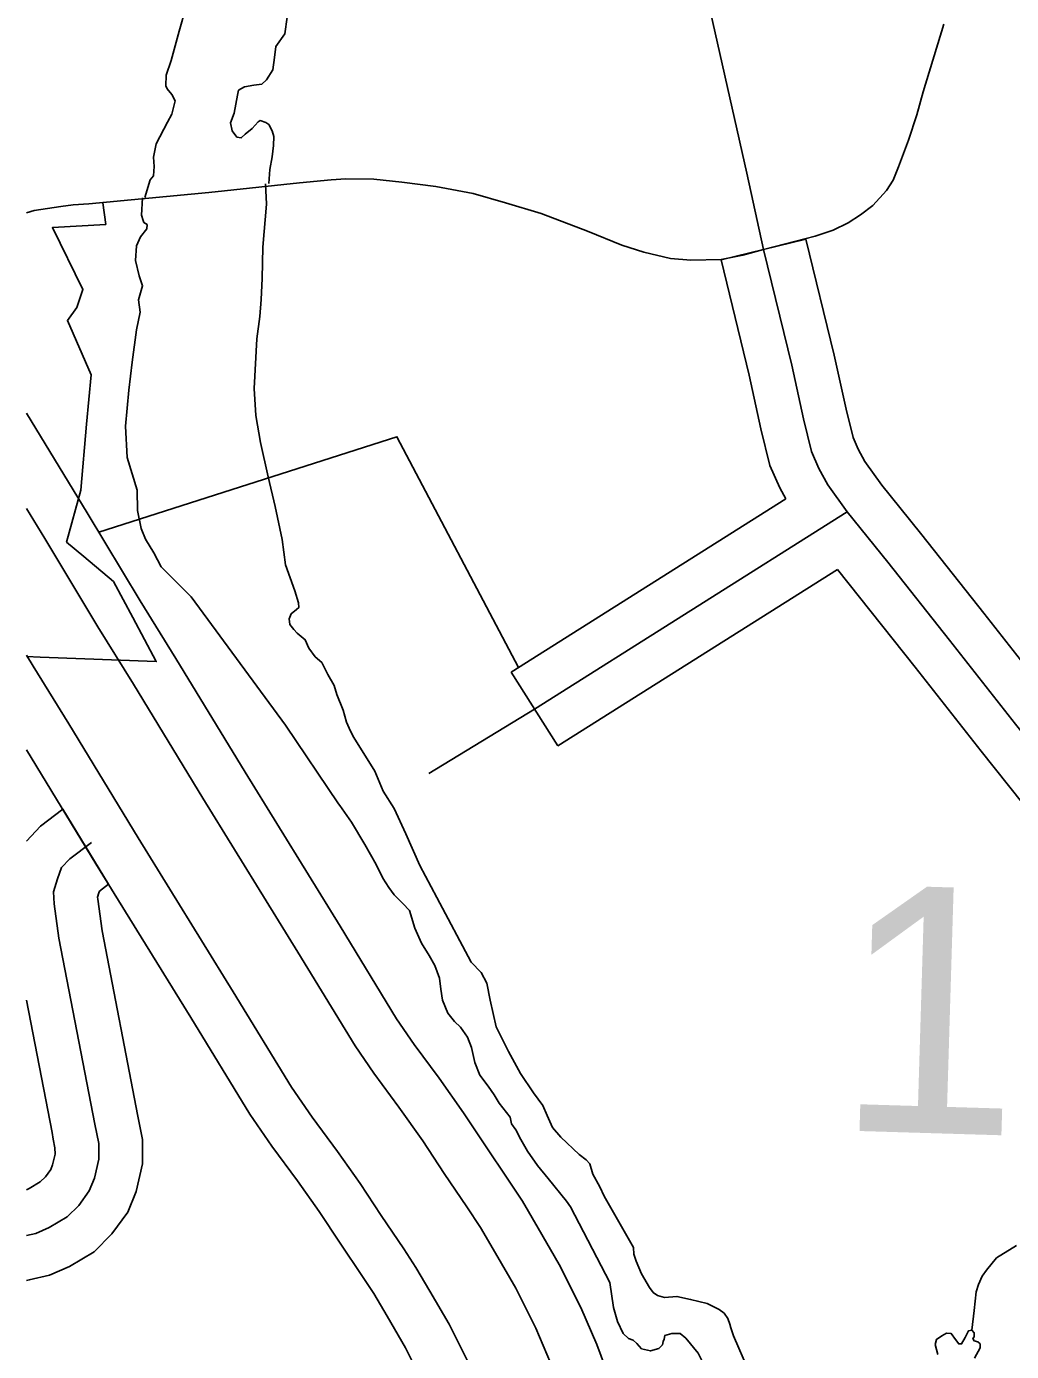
# Model space of a CAD drawing. Extents: x 653372 to 905732, y 627442 to 787275.
# Drawn here: x 654512 to 656202, y 771733 to 774006 of the extents above; entities that cross this region are included whole.
import ezdxf

# ---------------------------------------------------------------- set-up
doc = ezdxf.new("R2010")
doc.units = 0
for name, color, linetype in [('15', 7, 'Continuous'), ('31', 7, 'Continuous'), ('33', 7, 'Continuous'), ('35', 7, 'Continuous'), ('5', 7, 'Continuous'), ('6', 7, 'Continuous')]:
    doc.layers.add(name, color=color, linetype=linetype)

msp = doc.modelspace()

# ---------------------------------------------------------------- linework, layer by layer
at = {"layer": '15'}
for points in [[(655523.7, 771653.4), (655489.9, 771744.7), (655462.8, 771808.2), (655425.7, 771881.7), (655389.6, 771944.1), (655362.6, 771990.3), (655337.7, 772028.1), (655299.1, 772085.2), (655261.6, 772142), (655219.5, 772201.5), (655176.8, 772259.2), (655146.6, 772303), (655049.6, 772462.3), (654886.6, 772726.2), (654767.6, 772921.5), (654706.7, 773020.2), (654615.8, 773171), (654511.7, 773342.4)], [(654511.7, 773178.7), (654543.1, 773127), (654634.1, 772975.9), (654695.1, 772877.1), (654814.1, 772681.7), (654977.2, 772417.8), (655075.3, 772256.8), (655107.7, 772209.8), (655150.6, 772151.6), (655191.4, 772094), (655228.4, 772038), (655267, 771980.9), (655290.4, 771945.4), (655316.2, 771901.3), (655351, 771841.2), (655385.7, 771772.4), (655410.9, 771713.2)], [(655267.7, 771717.6), (655236.6, 771779.4), (655203.8, 771835.9), (655179.9, 771876.8), (655158.9, 771908.7), (655120.3, 771965.7), (655084.1, 772020.6), (655045.3, 772075.4), (655001.8, 772134.3), (654966.2, 772186), (654866.4, 772349.8), (654703.3, 772613.7), (654584.3, 772809.1), (654523.1, 772908.2), (654511.7, 772927.3)], [(654511.7, 772764.9), (654511.8, 772764.7), (654630.9, 772569.3), (654793.9, 772305.4), (654894.8, 772139.7), (654932.6, 772084.9), (654976.4, 772025.6), (655013.9, 771972.6), (655049.6, 771918.5), (655088.2, 771861.5), (655107.7, 771831.9), (655130.4, 771793.2), (655161.8, 771738.9), (655190.6, 771681.8)]]:
    msp.add_lwpolyline(points, dxfattribs=at)
at = {"layer": '31'}
for p, q in [((655703.2, 773605.1), (655848.9, 773640.8)), ((655423.4, 772771.3), (655343.3, 772898.1)), ((655343.3, 772898.1), (655343.3, 772898.1))]:
    msp.add_line(p, q, dxfattribs=at)
for points in [[(655848.9, 773640.8), (655897.6, 773441.5), (655917.9, 773349.4), (655929.8, 773300.6), (655938.6, 773280.3), (655950.2, 773259.4), (655979.2, 773218.5), (656010.1, 773180.3)], [(655776, 773623), (655824.6, 773424.6), (655844.8, 773332.4), (655858.5, 773276.6), (655871.3, 773247.2), (655886.6, 773219.4), (655919.4, 773173.2), (655989.3, 773086.6), (656095.3, 772952.9), (656208.6, 772808.8), (656319.6, 772669.8), (656382.2, 772595.4), (656450.2, 772531), (656480.2, 772508), (656521.2, 772482.8), (656572.5, 772459.1), (656612.3, 772446.8), (656652, 772437.1), (656681.7, 772431.1)], [(655814.2, 773195.5), (655803.9, 773214), (655787.2, 773252.5), (655771.8, 773315.4), (655751.5, 773407.6), (655703.2, 773605.1)], [(655343.3, 772898.1), (655814.2, 773195.5)], [(656010.1, 773180.3), (656047.8, 773133.5), (656154.1, 772999.4), (656267.4, 772855.3), (656338.5, 772766.3)], [(655383.4, 772834.7), (655919.4, 773173.2)], [(655903.3, 773074.3), (655423.4, 772771.3)], [(656221.3, 772672.7), (656149.8, 772762.2), (656036.4, 772906.4), (655903.3, 773074.3)], [(654652.6, 772534.1), (654573.9, 772662.7), (654535.7, 772633.6), (654511.7, 772608)], [(654623.1, 772605.9), (654586.1, 772577.7), (654571.9, 772562.6), (654564.9, 772543.6), (654557.9, 772520.9), (654559.1, 772500.7), (654567.4, 772441.9), (654629.2, 772122.4), (654635.5, 772089.2), (654635.6, 772062.7), (654628.2, 772030), (654619.3, 772008.3), (654601.2, 771983.2), (654581.4, 771963.6), (654550.6, 771945.3), (654527.5, 771935), (654511.7, 771931.3)], [(654705, 772125), (654702.8, 772136.5), (654641.4, 772454.3), (654633.8, 772508.3), (654633.6, 772511.7), (654636, 772519.5), (654637, 772522.2), (654652.6, 772534.1)], [(654557.7, 772096.9), (654555.5, 772108.2), (654511.7, 772335)], [(654511.7, 771854.4), (654516.4, 771855.4), (654551.4, 771863.6), (654585.2, 771878.6), (654627.6, 771903.8), (654658.3, 771934.2), (654685.4, 771971.6), (654700, 772007.3), (654710.6, 772054.5), (654710.5, 772096.5), (654705, 772125)], [(654511.7, 772010.1), (654516.1, 772012.1), (654535.2, 772023.4), (654544.1, 772032.2), (654553.3, 772045), (654556.4, 772052.6), (654560.6, 772070.9), (654560.5, 772082), (654557.7, 772096.9)]]:
    msp.add_lwpolyline(points, dxfattribs=at)
at = {"layer": '33'}
for points in [[(655672.8, 774886.4), (655626.6, 774839.6), (655605.2, 774808.7), (655587.1, 774775.1), (655575.1, 774745.6), (655568.3, 774717.6), (655562.3, 774687.1), (655558.9, 774660.7), (655558.4, 774643.7), (655560.4, 774624), (655563.6, 774590.6), (655576.9, 774521.1), (655594.1, 774438.7), (655672.2, 774089), (655747.5, 773754.1), (655776, 773623)], [(655776, 773623), (655864.8, 773645.8), (655895.6, 773656.2), (655921.2, 773668.5), (655942.5, 773682.6), (655963.9, 773698.5), (655987.3, 773724), (655998.3, 773741.9), (656007.7, 773765.1), (656024.7, 773810.8), (656039.1, 773853.9), (656050, 773893.5), (656085.5, 774009.3)], [(654511.7, 773685.7), (654525.1, 773689.8), (654570.4, 773696.8), (654591.5, 773699.6), (654618.4, 773701.3), (654824.6, 773721), (654980, 773737.3), (655034.6, 773742.4), (655059.3, 773744.1), (655107.8, 773743.5), (655155.4, 773738.7), (655213.8, 773731.1), (655277.9, 773719.1), (655333.5, 773703.2), (655394.9, 773684.6), (655474.3, 773654.6), (655533, 773630.2), (655570.8, 773618.2), (655616.5, 773607.6), (655651.6, 773604.9), (655703.5, 773605.9), (655740.6, 773613.1), (655776, 773623)], [(655383.4, 772834.7), (655201.7, 772723.9)]]:
    msp.add_lwpolyline(points, dxfattribs=at)
at = {"layer": '35'}
for points in [[(654714.6, 773712), (654723.9, 773742.3), (654729.4, 773749.5), (654730.9, 773765.3), (654729.3, 773781.2), (654734.2, 773804.3), (654753.3, 773841.7), (654761.1, 773855.2), (654767, 773878.2), (654761, 773889), (654752.9, 773898.7), (654750.9, 773904), (654751.5, 773922), (654759.6, 773947), (654773.8, 773997.7), (654797.4, 774082.5)], [(654959.1, 774021.5), (654955.1, 773993.1), (654939.7, 773971.4), (654937, 773952.5), (654934.3, 773931.4), (654923.2, 773913.8), (654915.6, 773906.7), (654901.8, 773905), (654885.9, 773902.3), (654875.2, 773896.3), (654873.9, 773887.9), (654867.7, 773857), (654861.9, 773840.3), (654864.7, 773826.5), (654872.8, 773815.7), (654880.1, 773814.4), (654886.6, 773820.6), (654898.6, 773830.8), (654909.4, 773842.1), (654912.7, 773844.1), (654922.1, 773840.6), (654927.2, 773837.3), (654933.2, 773826.6), (654936.1, 773817), (654935.6, 773801.2), (654933, 773782.2), (654929.1, 773760.2), (654927.4, 773736)], [(654921.9, 773735.7), (654923.7, 773700.9), (654917.1, 773627.3), (654916.2, 773573.3), (654914, 773537.1), (654912.1, 773508.3), (654906.8, 773469.8), (654902.3, 773384.3), (654905, 773338), (654913.1, 773292.1), (654926.4, 773232.8), (654938.1, 773181.9), (654950.1, 773125.8), (654955.9, 773081.9), (654972.2, 773037.7), (654978.2, 773017.1), (654978.9, 773008.7), (654974.9, 773005.2), (654966, 772998.1), (654962.5, 772989.3), (654963.2, 772979.8), (654970.3, 772970.9), (654976.1, 772965), (654989.8, 772953.5), (654996.2, 772939.2), (655007, 772924.2), (655018.4, 772914.5), (655028.5, 772894.2), (655039.6, 772875), (655044.1, 772859.5), (655054.8, 772832.9), (655060.7, 772812.2), (655067.3, 772796.9), (655073.5, 772785.7), (655109.3, 772728.1)], [(655046.9, 772671.9), (654955.9, 772807.2), (654794.3, 773027.1), (654742.6, 773078.4), (654730.1, 773102.9), (654715.9, 773126), (654708.2, 773144.2), (654701.9, 773175.2), (654701.3, 773210.1), (654684.4, 773266), (654681.4, 773319.7), (654687.3, 773381.5), (654693.1, 773429.6), (654700.6, 773485.1), (654706.7, 773515.8), (654704.1, 773536.7), (654707.4, 773548.6), (654710.7, 773560.5), (654705.1, 773578.1), (654698.9, 773604), (654700.2, 773629.5), (654707.5, 773644.9), (654718.1, 773658.4), (654718.6, 773665.8), (654713, 773669.6), (654711.7, 773672.7), (654708.9, 773682), (654710.9, 773711.8)], [(655109.3, 772728.1), (655123.5, 772693.8), (655142.3, 772664.2), (655162.2, 772620.5), (655186.4, 772566.4), (655215.4, 772511.5), (655274.8, 772400.6), (655291.5, 772382.8), (655301.2, 772364.5), (655306.9, 772335.2), (655317.4, 772289.6), (655338.4, 772247.2), (655359, 772209.4), (655381.7, 772176.2), (655397.6, 772154.7), (655404.8, 772137.4), (655414, 772116.7), (655428.3, 772100.5), (655459.6, 772070.8), (655471.6, 772061.5), (655478.1, 772054.3), (655483.5, 772036.9), (655495.3, 772015.1), (655502.5, 771999)], [(655445, 771980.9), (655437.9, 771990.4), (655406.6, 772029.1), (655388.3, 772051.6), (655371, 772076.4), (655360, 772096.4), (655351, 772113), (655343.7, 772123.2), (655341.7, 772134.3), (655335.2, 772142.8), (655322.7, 772158.5), (655313.9, 772172.7), (655303.9, 772187.6), (655289.4, 772206.7), (655280.7, 772228.1), (655275.2, 772253.8), (655268, 772271.7), (655256, 772288.7), (655245.8, 772298.6), (655234.6, 772313.2), (655225.2, 772335.1), (655222.6, 772354), (655220.1, 772372.8), (655212.5, 772394.8), (655202.3, 772411.9), (655189.6, 772432.9), (655178.2, 772458.8), (655168.8, 772489), (655157.2, 772501.2), (655142.4, 772516.2), (655133.2, 772528.6), (655123.1, 772544.5), (655111.8, 772568), (655092.1, 772602.1), (655069, 772640.8), (655049.1, 772669.1), (655046.9, 772671.9)], [(655502.5, 771999), (655553.2, 771911.1), (655553.4, 771899.7), (655557.4, 771887.7), (655566.8, 771865.7), (655580.3, 771842.3), (655586.6, 771833.8), (655594, 771828.8), (655606.2, 771825.3), (655627.6, 771827.1), (655651, 771821.9), (655679.3, 771814.9), (655699.9, 771804.5), (655708.7, 771798.1), (655714.7, 771789.1), (655718.4, 771779.3), (655720, 771773.2), (655724.6, 771759.7)], [(655680.2, 771697.5), (655663.8, 771729.6), (655642.9, 771755.3), (655633.1, 771763.6), (655618.6, 771763.6), (655606.9, 771760.2), (655605.5, 771753.6), (655604.2, 771749.6), (655602.6, 771743.8), (655596.7, 771737.5), (655582.1, 771733.5), (655566.8, 771737.3), (655558.6, 771746.1), (655552.3, 771751.9), (655544.6, 771755.1), (655535.6, 771763.7), (655525.9, 771783.8), (655518.8, 771808), (655512.6, 771851), (655445, 771980.9)], [(656133.8, 771769.2), (656137.8, 771803), (656141.1, 771834.9), (656145.1, 771847.8), (656151.4, 771861.9), (656158.9, 771872.3), (656176.1, 771893.2), (656209.9, 771914.7)], [(655724.6, 771759.7), (655750.2, 771699.9), (655768.1, 771683.3), (655784.5, 771674.5), (655801.4, 771664.5), (655809.9, 771652.4), (655816.6, 771640.4), (655831, 771625.7)], [(656075.1, 771727.7), (656070.8, 771744.4), (656072.9, 771753.3), (656081.9, 771759.5), (656089.8, 771764), (656098.1, 771763.2), (656105.5, 771752.9), (656111.2, 771745.6), (656115.9, 771745.5), (656122.2, 771756.5), (656127.9, 771768.2), (656133.8, 771769.2), (656137.8, 771764.4), (656137.6, 771757.9), (656135.2, 771755), (656137.4, 771750.7), (656143.9, 771749.4), (656147.9, 771745.7), (656147.7, 771738.6), (656138.3, 771721.1)]]:
    msp.add_lwpolyline(points, dxfattribs=at)
at = {"layer": '6'}
for points in [[(654642.7, 773702.8), (654647.6, 773666.1), (654556.1, 773660.7), (654608.6, 773554.2), (654598.3, 773523.8), (654582, 773501.5), (654622.5, 773408.2), (654614.9, 773323.3), (654604.7, 773210.1), (654580.5, 773120.8), (654610, 773096.3), (654661, 773053.4), (654694.2, 772991.5), (654734.4, 772916.2), (654535.4, 772923.8), (654511.7, 772924.7)], [(654635.5, 773138.4), (655147.3, 773301.7), (655355.7, 772905.9)]]:
    msp.add_lwpolyline(points, dxfattribs=at)

# ---------------------------------------------------------------- texts
at = {"layer": '5'}
msp.add_text('1', height=422.4, rotation=358.28, dxfattribs=at).set_placement((655897.8, 772112.1))

doc.saveas('drawing.dxf')
